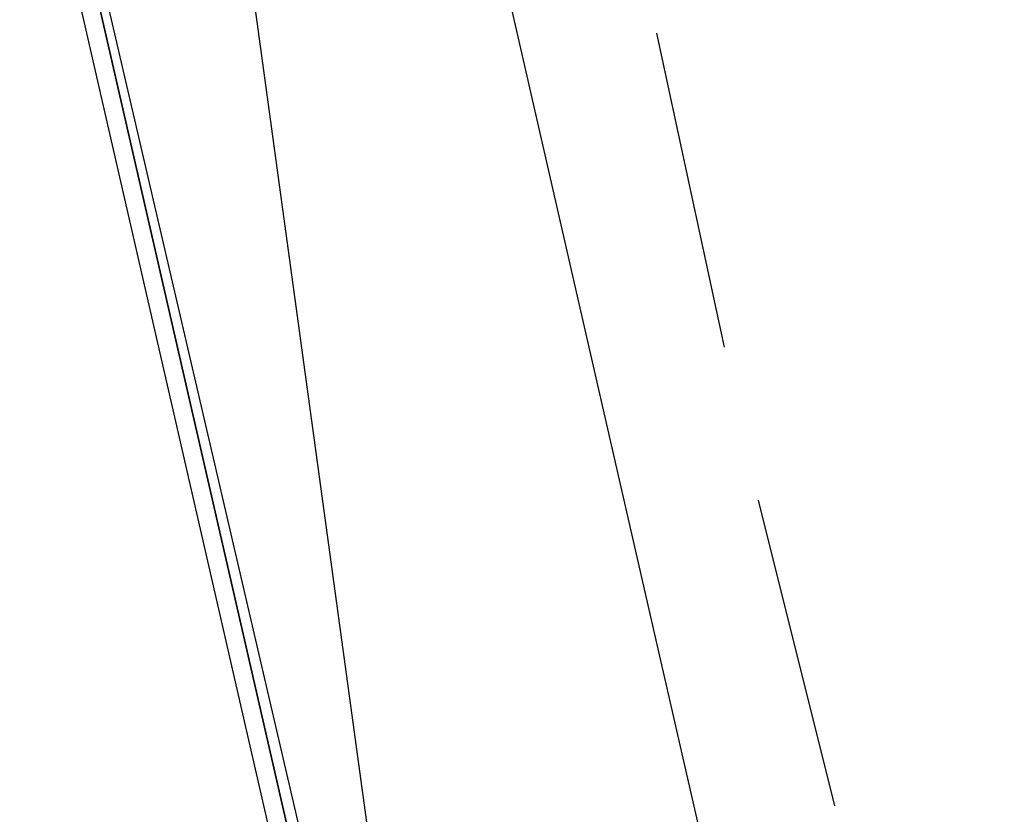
# Model space of a CAD drawing. Header units: feet. Extents: x -79 to 198, y -22 to 181.
# Tile 336 of 656: x 14.39 to 15.93, y 49.52 to 50.77. Entities that reach past the tile are written whole.
import ezdxf

# ---------------------------------------------------------------- set-up
doc = ezdxf.new("R2010")
doc.units = ezdxf.units.FT
doc.layers.add('A-LINEA', color=7, linetype='CONTINUOUS')

msp = doc.modelspace()

# ---------------------------------------------------------------- linework, layer by layer
at = {"layer": 'A-LINEA'}
for p, q in [((13.4295, 60.4861), (15.0699, 48.4987)), ((13.4295, 60.4861), (15.0699, 48.4987)), ((15.1067, 51.0178), (15.9333, 47.4044)), ((15.1067, 51.0178), (15.9333, 47.4044)), ((15.3867, 50.7511), (15.4933, 50.2578)), ((15.3867, 50.7511), (15.4933, 50.2578)), ((15.5467, 50.0178), (15.6667, 49.5378)), ((15.5467, 50.0178), (15.6667, 49.5378))]:
    msp.add_line(p, q, dxfattribs=at)
for points in [[(14.44, 50.9778), (15.32, 47.1378), (15.3333, 47.1378), (15.3467, 47.1378), (15.3467, 47.1511), (14.4667, 50.9911), (14.4533, 50.9911), (14.44, 50.9911), (14.44, 50.9778)], [(14.44, 50.9778), (15.32, 47.1378), (15.3333, 47.1378), (15.3467, 47.1378), (15.3467, 47.1511), (14.4667, 50.9911), (14.4533, 50.9911), (14.44, 50.9911), (14.44, 50.9778)], [(14.4667, 50.9911), (15.3467, 47.1511), (15.3467, 47.1378), (15.3733, 47.1511), (14.48, 50.9911), (14.4667, 50.9911)], [(14.4667, 50.9911), (15.3467, 47.1511), (15.3467, 47.1378), (15.3733, 47.1511), (14.48, 50.9911), (14.4667, 50.9911)]]:
    msp.add_lwpolyline(points, dxfattribs=at)

doc.saveas('drawing.dxf')
